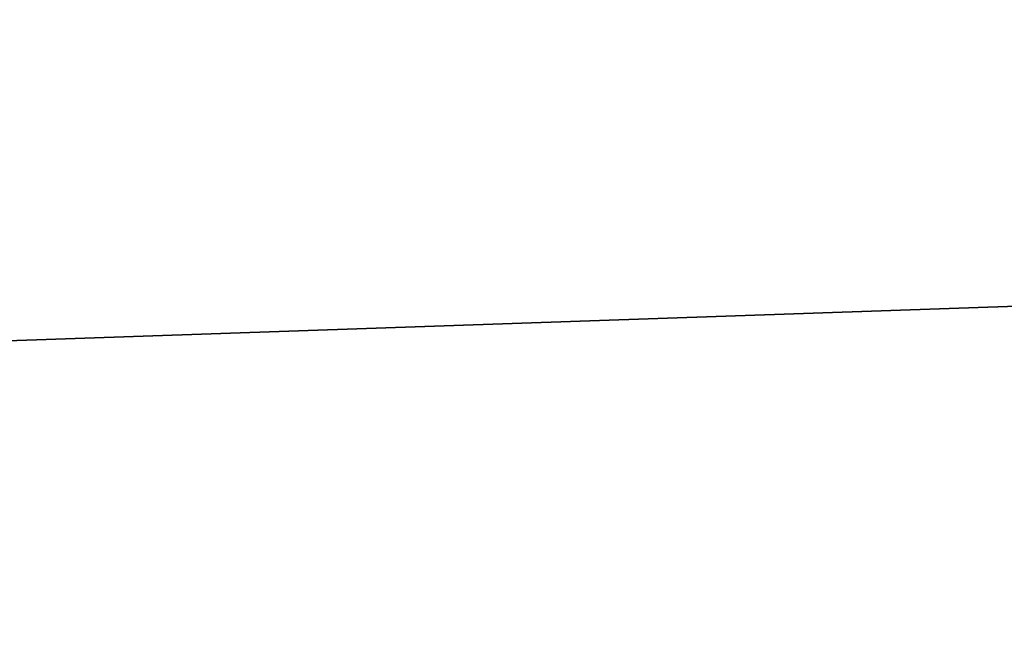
# Model space of a CAD drawing. Header units: millimetres. Extents: x -522 to 188, y -54 to 63.
# Tile 367 of 656: x -4.09918 to -4.08694, y -36.79234 to -36.78468. Entities that reach past the tile are written whole.
import ezdxf

# ---------------------------------------------------------------- set-up
doc = ezdxf.new("R2010")
doc.units = ezdxf.units.MM
doc.header["$LTSCALE"] = 65.185185
for name, color, linetype in [('1', 7, 'CONTINUOUS'), ('2', 7, 'CONTINUOUS'), ('8', 7, 'CONTINUOUS'), ('9', 7, 'CONTINUOUS')]:
    doc.layers.add(name, color=color, linetype=linetype)

msp = doc.modelspace()

# ---------------------------------------------------------------- linework, layer by layer
at = {"layer": '1', "color": 7, "linetype": 'CONTINUOUS'}
for points in [[(-4.178775, -36.8, -12.310068), (-3.364648, 23, -12.557036), (-3.364709, -36.8, -12.557017), (-4.178775, -36.8, -12.310068)], [(-4.178713, 23, -12.310092), (-3.364648, 23, -12.557036), (-4.178775, -36.8, -12.310068), (-4.178713, 23, -12.310092)]]:
    msp.add_3dface(points, dxfattribs=at)
at = {"layer": '2', "color": 7, "linetype": 'CONTINUOUS'}
for points in [[(-3.364709, -36.8, 12.557017), (-4.178713, 23, 12.310092), (-4.178775, -36.8, 12.310068), (-3.364709, -36.8, 12.557017)], [(-3.364648, 23, 12.557036), (-4.178713, 23, 12.310092), (-3.364709, -36.8, 12.557017), (-3.364648, 23, 12.557036)]]:
    msp.add_3dface(points, dxfattribs=at)
at = {"layer": '8', "color": 3, "linetype": 'CONTINUOUS'}
for points in [[(-3.580653, -36.770913, -10.548265), (-4.217377, -36.792709, -10.181648), (-4.262876, -36.770913, -10.291494), (-3.580653, -36.770913, -10.548265)], [(-3.542435, -36.792709, -10.435678), (-4.217377, -36.792709, -10.181648), (-3.580653, -36.770913, -10.548265), (-3.542435, -36.792709, -10.435678)]]:
    msp.add_3dface(points, dxfattribs=at)
at = {"layer": '9', "color": 3, "linetype": 'CONTINUOUS'}
for points in [[(-4.217377, -36.792709, 10.181648), (-3.542435, -36.792709, 10.435678), (-4.262876, -36.770913, 10.291494), (-4.217377, -36.792709, 10.181648)], [(-4.262876, -36.770913, 10.291494), (-3.542435, -36.792709, 10.435678), (-3.580653, -36.770913, 10.548265), (-4.262876, -36.770913, 10.291494)]]:
    msp.add_3dface(points, dxfattribs=at)

doc.saveas('drawing.dxf')
